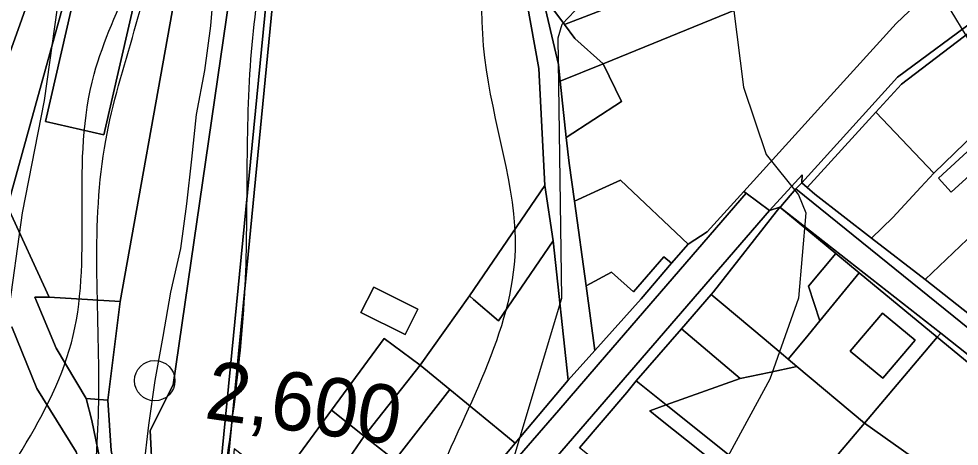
# Model space of a CAD drawing. Extents: x -510989 to -501240, y -1184665 to -1176089.
# Drawn here: x -504614 to -504404.6, y -1181891.9 to -1181796.8 of the extents above; entities that cross this region are included whole.
import ezdxf

# ---------------------------------------------------------------- set-up
doc = ezdxf.new("R2010")
doc.units = 0
for name, color, linetype in [('orna_puda', 7, 'Continuous'), ('ostatni_plocha_x_draha', 7, 'Continuous'), ('ostatni_plocha_x_jina_plocha', 7, 'Continuous'), ('ostatni_plocha_x_ostatni_komunikace', 7, 'Continuous'), ('ostatni_plocha_x_silnice', 7, 'Continuous'), ('ostatni_plocha_x_sportoviste_a_rekr_plocha', 7, 'Continuous'), ('STAV_zaplavove_uzemi', 7, 'Continuous'), ('trasovani_toku', 7, 'Continuous'), ('trvaly_travni_porost', 7, 'Continuous'), ('vodni_plocha_x_vodni_tok_v_koryt_prir_n_upr', 7, 'Continuous'), ('vrstevnice_01', 7, 'Continuous'), ('vrstevnice_02', 7, 'Continuous'), ('zahrada', 7, 'Continuous'), ('zastavena_plocha_a_nadvori', 7, 'Continuous')]:
    doc.layers.add(name, color=color, linetype=linetype)

msp = doc.modelspace()

# ---------------------------------------------------------------- linework, layer by layer
at = {"layer": 'orna_puda'}
for points in [[(-504414.88, -1181757.46), (-504408.01, -1181753.04), (-504408.49, -1181759.33), (-504461.57, -1181786.07), (-504492.48, -1181798.03), (-504495.3, -1181794.26), (-504462.77, -1181781.16)], [(-504408.49, -1181759.33), (-504408.6, -1181765.14), (-504409.02, -1181770.8), (-504452.45, -1181793.98), (-504483.9, -1181806.78), (-504490.23, -1181801.19), (-504492.48, -1181798.03), (-504461.57, -1181786.07)], [(-504409.02, -1181770.8), (-504409.55, -1181777.82), (-504410.3, -1181787.83), (-504411.57, -1181791.03), (-504418.7, -1181797.8), (-504433.32, -1181813.91), (-504452.61, -1181835.24), (-504460.77, -1181844.19), (-504465.01, -1181846.92), (-504480.07, -1181832.7), (-504484.94, -1181834.94), (-504489.48, -1181837.02), (-504490.3, -1181837.4), (-504491.47, -1181828.89), (-504492.13, -1181823.23), (-504479.85, -1181815.17), (-504483.9, -1181806.78), (-504452.45, -1181793.98)], [(-504601.21, -1181789.51), (-504608.1, -1181819.61), (-504595.09, -1181822.6), (-504587.84, -1181790.91), (-504579.33, -1181792.27), (-504591.44, -1181859.72), (-504607.28, -1181858.75), (-504616.56, -1181838.54), (-504602.86, -1181789.14)]]:
    msp.add_lwpolyline(points, close=True, dxfattribs=at)
at = {"layer": 'ostatni_plocha_x_draha'}
msp.add_lwpolyline([(-504559.69, -1181577.01), (-504563.46, -1181606.45), (-504568.09, -1181632.11), (-504572.54, -1181652.36), (-504583.35, -1181699.21), (-504598.88, -1181717.98), (-504613.11, -1181750.35), (-504600.36, -1181760.37), (-504623.71, -1181825.83)], dxfattribs=at)
at = {"layer": 'ostatni_plocha_x_jina_plocha'}
for points in [[(-504435.68, -1181864.05), (-504426.89, -1181853.33), (-504409.5, -1181867.66), (-504425.73, -1181886.8), (-504440.76, -1181874.19), (-504442.68, -1181872.58), (-504441.87, -1181871.59), (-504438.28, -1181867.22)], [(-504414.44, -1181868.34), (-504421.67, -1181862.29), (-504428.89, -1181870.75), (-504421.65, -1181876.77)]]:
    msp.add_lwpolyline(points, close=True, dxfattribs=at)
at = {"layer": 'ostatni_plocha_x_ostatni_komunikace'}
for points in [[(-504600.36, -1181760.37), (-504595.98, -1181764.15), (-504602.86, -1181789.14), (-504616.56, -1181838.54), (-504621.24, -1181830.11), (-504623.71, -1181825.83)], [(-504378.03, -1181790.75), (-504376.63, -1181792.85), (-504399.09, -1181797.34), (-504417.46, -1181811.33), (-504423.17, -1181817.58), (-504438.47, -1181834.34), (-504439.64, -1181833.29), (-504418.37, -1181809.77), (-504399.92, -1181796.1), (-504390.98, -1181792.6)], [(-504439.64, -1181833.29), (-504438.47, -1181834.34), (-504436.79, -1181835.84), (-504424.12, -1181845.64), (-504412.22, -1181854.84), (-504398.07, -1181865.97), (-504393.23, -1181869.77), (-504380.99, -1181879.4), (-504381.9, -1181879.89), (-504383.76, -1181880.87), (-504440.98, -1181834.62)], [(-504440.98, -1181834.62), (-504383.76, -1181880.87), (-504375.11, -1181892.01), (-504368.72, -1181899.52), (-504367.6, -1181900.81), (-504368.29, -1181901.55), (-504370.75, -1181904.38), (-504372.24, -1181906.1), (-504375.65, -1181902.46), (-504376.4, -1181901.66), (-504373.69, -1181898.38), (-504372.09, -1181896.16), (-504373.85, -1181894.73), (-504390.44, -1181881.26), (-504408.72, -1181866.74), (-504444.59, -1181838.74), (-504444.38, -1181838.53)], [(-504432.07, -1181849.06), (-504444.59, -1181838.74), (-504408.72, -1181866.74), (-504409.5, -1181867.66), (-504426.89, -1181853.33)], [(-504408.72, -1181866.74), (-504390.44, -1181881.26), (-504391.49, -1181882.5), (-504409.5, -1181867.66)]]:
    msp.add_lwpolyline(points, close=True, dxfattribs=at)
for points in [[(-504497.62, -1181790.8), (-504493.86, -1181806.93), (-504493.46, -1181810.66), (-504492.13, -1181823.23), (-504491.47, -1181828.89), (-504490.3, -1181837.4), (-504487.72, -1181856.22), (-504485.75, -1181870.62), (-504491.68, -1181877.25), (-504495.03, -1181846.19), (-504496.86, -1181833.89), (-504498.25, -1181807.81), (-504503.54, -1181778.13)], [(-504556.69, -1181785.16), (-504571.36, -1181935.41), (-504571.48, -1181938.01), (-504571.24, -1181940.5), (-504570.86, -1181943.16), (-504575.57, -1181938.14), (-504574.37, -1181937.85), (-504573.5, -1181936.88), (-504572.93, -1181935.45), (-504558.23, -1181785.32)], [(-504616.56, -1181838.54), (-504607.28, -1181858.75), (-504610.46, -1181858.76), (-504605.71, -1181870.11), (-504599.05, -1181881.31), (-504597.74, -1181886.23), (-504595.43, -1181897.31), (-504592.63, -1181918.84), (-504591.34, -1181923.1), (-504589.18, -1181926.04), (-504589.16, -1181926.26), (-504589.03, -1181931.12), (-504591.72, -1181929.92), (-504593.98, -1181927.44), (-504596.19, -1181922.97), (-504597.7, -1181914.03), (-504598.18, -1181902.27), (-504601.25, -1181893.17), (-504610.02, -1181879.09), (-504615.56, -1181865.33)], [(-504615.56, -1181865.33), (-504610.02, -1181879.09), (-504601.25, -1181893.17), (-504598.18, -1181902.27), (-504597.7, -1181914.03), (-504596.19, -1181922.97), (-504593.98, -1181927.44), (-504591.72, -1181929.92), (-504589.03, -1181931.12), (-504590.13, -1181945.75), (-504593.87, -1181962.96), (-504604.72, -1181979.62), (-504609.43, -1181984.65), (-504618.84, -1181992.12)]]:
    msp.add_lwpolyline(points, dxfattribs=at)
at = {"layer": 'ostatni_plocha_x_silnice'}
for points in [[(-504399.92, -1181796.1), (-504418.37, -1181809.77), (-504439.64, -1181833.29), (-504439.61, -1181831.53), (-504446.84, -1181839.46), (-504452.1, -1181835.62), (-504452.61, -1181835.24), (-504433.32, -1181813.91), (-504418.7, -1181797.8), (-504411.57, -1181791.03)], [(-504653, -1182075.65), (-504606.68, -1182018.06), (-504591.62, -1182004.13), (-504579.84, -1181990.95), (-504566.4, -1181974.9), (-504525.78, -1181920.73), (-504514.3, -1181907.49), (-504493.81, -1181883.88), (-504483.15, -1181871.62), (-504452.1, -1181835.62), (-504446.84, -1181839.46), (-504478.03, -1181875.53), (-504514.25, -1181917.46), (-504553.69, -1181963.07), (-504586.39, -1182000.87), (-504616.02, -1182035.26)], [(-504514.25, -1181917.46), (-504478.03, -1181875.53), (-504446.84, -1181839.46), (-504444.59, -1181838.74), (-504459.32, -1181857.56), (-504459.85, -1181858.17), (-504466.48, -1181865.8), (-504476.58, -1181877.4), (-504478.65, -1181879.99), (-504489.14, -1181892.32)]]:
    msp.add_lwpolyline(points, dxfattribs=at)
for points in [[(-504439.61, -1181831.53), (-504439.64, -1181833.29), (-504440.98, -1181834.62), (-504444.38, -1181838.53), (-504444.59, -1181838.74), (-504446.84, -1181839.46)], [(-504452.1, -1181835.62), (-504483.15, -1181871.62), (-504493.81, -1181883.88), (-504514.3, -1181907.49), (-504525.78, -1181920.73), (-504516.17, -1181906.5), (-504503.52, -1181891.27), (-504491.68, -1181877.25), (-504485.75, -1181870.62), (-504475.46, -1181859.11), (-504468.72, -1181851.19), (-504465.01, -1181846.92), (-504460.77, -1181844.19), (-504452.61, -1181835.24)]]:
    msp.add_lwpolyline(points, close=True, dxfattribs=at)
at = {"layer": 'ostatni_plocha_x_sportoviste_a_rekr_plocha'}
for points in [[(-504557.61, -1181770.25), (-504504.67, -1181769.75), (-504503.54, -1181778.13), (-504498.25, -1181807.81), (-504496.86, -1181833.89), (-504513.69, -1181858.48), (-504524.68, -1181873.87), (-504532.64, -1181867.95), (-504544.41, -1181883.93), (-504556.23, -1181900), (-504566.1, -1181892.48), (-504568.85, -1181921.36), (-504568.48, -1181933.82), (-504571.36, -1181935.41), (-504556.69, -1181785.16), (-504556.55, -1181779.74), (-504556.98, -1181774.61)], [(-504525.2, -1181861.42), (-504535, -1181856.49), (-504537.85, -1181862.15), (-504528.03, -1181867.05)]]:
    msp.add_lwpolyline(points, close=True, dxfattribs=at)
at = {"layer": 'STAV_zaplavove_uzemi'}
for points in [[(-502250.32, -1184002.61), (-502355.07, -1183875.41), (-502442.37, -1183790.61), (-502477.29, -1183700.82), (-502532.16, -1183578.61), (-502567.08, -1183448.91), (-502626.05, -1183402.34), (-502705.41, -1183380.59), (-502814.2, -1183349.87), (-502882.03, -1183297.39), (-502931.95, -1183237.24), (-503042.02, -1183107.97), (-503139.64, -1183018.94), (-503222.14, -1182957.59), (-503308.56, -1182839.96), (-503316.24, -1182784.92), (-503330.32, -1182756.77), (-503348.24, -1182719.65), (-503334.16, -1182651.82), (-503323.92, -1182595.5), (-503313.68, -1182526.39), (-503294.1, -1182480.5), (-503251.86, -1182396.03), (-503229.34, -1182314.37), (-503216.1, -1182227.15), (-503242.43, -1182174.5), (-503271.86, -1182129.59), (-503287.34, -1182081.58), (-503343.88, -1182028.1), (-503361.79, -1182008.91), (-503396.35, -1181952.59), (-503442.43, -1181933.39), (-503497.46, -1181888.6), (-503525.62, -1181860.44), (-503528.18, -1181837.4), (-503548.66, -1181767.01), (-503558.9, -1181729.89), (-503576.82, -1181682.53), (-503578.1, -1181621.1), (-503567.86, -1181572.46), (-503552.5, -1181536.63), (-503538.04, -1181458.36), (-503518.33, -1181411.9), (-503509.88, -1181341.51), (-503497.21, -1181207.63), (-503499.77, -1181097.56), (-503498.02, -1181031.35), (-503510.82, -1180970.85), (-503549.22, -1180952.23), (-503571.32, -1180940.6), (-503605.07, -1180937.11), (-503651.61, -1180939.44), (-503671.39, -1180917.33), (-503679.53, -1180892.89), (-503713.27, -1180871.95), (-503727.24, -1180859.15), (-503734.22, -1180833.55), (-503728.4, -1180799.81), (-503741.2, -1180770.72), (-503722.82, -1180725.17), (-503721.54, -1180703.41), (-503731.78, -1180697.01), (-503767.61, -1180699.57), (-503790.65, -1180697.01), (-503817.53, -1180697.01), (-503861.04, -1180686.77), (-503889.2, -1180675.25), (-503900.72, -1180668.85), (-503953.2, -1180679.09), (-503997.99, -1180697.01), (-504063.27, -1180722.61), (-504109.34, -1180749.49), (-504142.62, -1180776.36), (-504177.18, -1180796.84), (-504211.73, -1180817.32), (-504414.98, -1180961.5), (-504472.7, -1180998.11), (-504544.51, -1181068.5), (-504600.82, -1181143.12), (-504621.94, -1181196.62), (-504641.65, -1181267.01), (-504660.25, -1181350.62), (-504634.7, -1181398.32), (-504617.66, -1181447.72), (-504600.62, -1181492.01), (-504587, -1181548.23), (-504592.11, -1181628.29), (-504569.96, -1181682.81), (-504568.26, -1181664.07), (-504554.63, -1181621.48), (-504547.82, -1181597.63)], [(-504826.46, -1182247.73), (-504827.62, -1182204.68), (-504817.15, -1182165.12), (-504791.55, -1182113.93), (-504727.56, -1182034.81), (-504708.94, -1182017.35), (-504669.38, -1181991.76), (-504649.6, -1181961.5), (-504628.66, -1181917.29), (-504601.9, -1181867.26), (-504597.24, -1181809.08), (-504585.16, -1181766.79), (-504596.8, -1181741.4), (-504604.2, -1181726.59), (-504633.82, -1181658.9), (-504646.51, -1181600.72), (-504660.26, -1181556.29), (-504751.04, -1181459.08), (-504798.4, -1181384.84), (-504826.55, -1181347.73), (-504862.39, -1181315.73), (-504866.23, -1181265.81), (-504862.39, -1181205.66), (-504853.43, -1181164.7), (-504793.92, -1181116.47), (-504755.84, -1181064.64), (-504725.17, -1181018.1), (-504649.01, -1180947.23), (-504594, -1180900.69), (-504545.35, -1180879.53), (-504377.38, -1180832.83), (-504317.01, -1180808.36), (-504368.93, -1180802.59), (-504426.63, -1180826.63), (-504542.02, -1180859.32)], [(-504547.82, -1181597.63), (-504529.08, -1181677.7), (-504510.34, -1181762.87), (-504510.34, -1181805.46), (-504503.52, -1181848.05), (-504522.26, -1181902.56), (-504557.31, -1181989.81), (-504582.91, -1182010.28), (-504608.51, -1182029.48), (-504618.75, -1182071.72), (-504632.83, -1182096.04), (-504648.18, -1182115.24), (-504664.82, -1182122.91), (-504685.3, -1182130.59), (-504727.54, -1182144.67), (-504745.46, -1182181.79), (-504758.25, -1182222.75), (-504758.25, -1182257.3), (-504807.19, -1182292.7), (-504828.34, -1182288.47), (-504827.28, -1182244.04)], [(-504574.97, -1181692.93), (-504558.07, -1181754.88), (-504562.29, -1181804.15), (-504563.7, -1181856.24), (-504570.74, -1181913.97), (-504583.41, -1181961.83), (-504617.2, -1182002.66), (-504652.4, -1182051.94), (-504665.07, -1182080.1), (-504696.04, -1182099.81), (-504738.28, -1182108.25), (-504752.36, -1182122.33), (-504767.85, -1182144.86), (-504780.52, -1182142.04), (-504787.55, -1182173.02), (-504781.92, -1182218.07), (-504783.33, -1182247.63), (-504788.96, -1182265.94), (-504808.67, -1182277.2), (-504832.61, -1182281.42)], [(-504824.03, -1182251.79), (-504806.11, -1182251.79), (-504808.67, -1182227.48), (-504803.55, -1182203.16), (-504807.39, -1182181.4), (-504806.11, -1182154.52), (-504795.88, -1182126.36), (-504783.08, -1182119.97), (-504770.28, -1182113.56), (-504754.92, -1182091.81), (-504726.76, -1182079.01), (-504689.64, -1182070.05), (-504667.89, -1182041.89), (-504634.61, -1181997.1), (-504615.41, -1181959.98), (-504602.61, -1181927.98), (-504596.21, -1181880.63), (-504594.68, -1181823.86), (-504583.41, -1181774.59), (-504590.45, -1181740.8), (-504600.31, -1181726.72)]]:
    msp.add_spline(points, degree=3, dxfattribs=at)
at = {"layer": 'trasovani_toku'}
for p, q in [((-504570.49, -1181788.39), (-504571.33, -1181798.36)), ((-504571.33, -1181798.36), (-504572.69, -1181808.27)), ((-504572.69, -1181808.27), (-504574.52, -1181818.1)), ((-504574.52, -1181818.1), (-504575.6, -1181828.04)), ((-504575.6, -1181828.04), (-504576.65, -1181837.98)), ((-504576.65, -1181837.98), (-504578.04, -1181847.89)), ((-504578.04, -1181847.89), (-504580.23, -1181857.64)), ((-504580.23, -1181857.64), (-504581.96, -1181867.49)), ((-504581.96, -1181867.49), (-504583.76, -1181877.33)), ((-504583.76, -1181877.33), (-504585.16, -1181887.23)), ((-504585.16, -1181887.23), (-504586.31, -1181897.17))]:
    msp.add_line(p, q, dxfattribs=at)
msp.add_circle((-504583.76, -1181877.33), 4.5, dxfattribs=at)
at = {"layer": 'trvaly_travni_porost'}
msp.add_lwpolyline([(-504558.23, -1181785.32), (-504572.93, -1181935.45), (-504573.5, -1181936.88), (-504574.37, -1181937.85), (-504575.57, -1181938.14), (-504579.34, -1181932.22), (-504582.69, -1181929.6), (-504582.69, -1181929.38), (-504584.74, -1181888.46), (-504579.63, -1181878.26), (-504563.83, -1181769.35)], dxfattribs=at)
for points in [[(-504497.62, -1181790.8), (-504495.3, -1181794.26), (-504492.48, -1181798.03), (-504490.23, -1181801.19), (-504483.9, -1181806.78), (-504493.46, -1181810.66), (-504493.86, -1181806.93)], [(-504493.46, -1181810.66), (-504483.9, -1181806.78), (-504479.85, -1181815.17), (-504492.13, -1181823.23)], [(-504599.05, -1181881.31), (-504594.19, -1181881.71), (-504593.48, -1181892.87), (-504591.27, -1181903.25), (-504589.18, -1181926.04), (-504591.34, -1181923.1), (-504592.63, -1181918.84), (-504595.43, -1181897.31), (-504597.74, -1181886.23)]]:
    msp.add_lwpolyline(points, close=True, dxfattribs=at)
at = {"layer": 'vodni_plocha_x_vodni_tok_v_koryt_prir_n_upr'}
for points in [[(-504563.83, -1181769.35), (-504579.63, -1181878.26), (-504584.74, -1181888.46), (-504582.69, -1181929.38), (-504582.69, -1181929.6), (-504582.59, -1181935.14), (-504582.58, -1181935.62), (-504579.89, -1181961.1), (-504584.84, -1181968.96), (-504617.59, -1182000.69)], [(-504618.84, -1181992.12), (-504609.43, -1181984.65), (-504604.72, -1181979.62), (-504593.87, -1181962.96), (-504590.13, -1181945.75), (-504589.03, -1181931.12), (-504589.16, -1181926.26), (-504589.18, -1181926.04), (-504591.27, -1181903.25), (-504593.48, -1181892.87), (-504594.19, -1181881.71), (-504591.44, -1181859.72), (-504579.33, -1181792.27)]]:
    msp.add_lwpolyline(points, dxfattribs=at)
at = {"layer": 'vrstevnice_01'}
msp.add_lwpolyline([(-504456.41, -1181782), (-504452.69, -1181812), (-504447.59, -1181827), (-504440.41, -1181836), (-504438.81, -1181840), (-504440.41, -1181859), (-504446.81, -1181877), (-504470.69, -1181921), (-504474.81, -1181930), (-504477.81, -1181944), (-504481.69, -1181949), (-504482.19, -1181954), (-504468.41, -1181992), (-504464.81, -1182009), (-504465.91, -1182032), (-504464, -1182055)], dxfattribs=at)
at = {"layer": 'vrstevnice_02'}
for points in [[(-504614.19, -1181719), (-504613.81, -1181723), (-504604.59, -1181752), (-504603.09, -1181760), (-504602.81, -1181772), (-504604.91, -1181790), (-504608.41, -1181815), (-504613.31, -1181840), (-504616.5, -1181863)], [(-504577.31, -1182040), (-504561.31, -1182031), (-504548.5, -1182026), (-504529.91, -1182022), (-504521.5, -1182019), (-504518.19, -1182016), (-504516.31, -1182012), (-504514.69, -1182002), (-504514.91, -1181996), (-504519.59, -1181977), (-504522.31, -1181961), (-504521, -1181940), (-504516.91, -1181928), (-504513.91, -1181922), (-504499.09, -1181905), (-504498.19, -1181903), (-504503.91, -1181895), (-504493.09, -1181859), (-504493.91, -1181801), (-504493, -1181798), (-504490.19, -1181795)], [(-504406.5, -1181795), (-504399.81, -1181806)]]:
    msp.add_lwpolyline(points, dxfattribs=at)
at = {"layer": 'zahrada'}
for points in [[(-504389.7, -1181811.27), (-504396.39, -1181817.73), (-504410.28, -1181831.12), (-504423.17, -1181817.58), (-504417.46, -1181811.33), (-504399.09, -1181797.34)], [(-504496.86, -1181833.89), (-504495.03, -1181846.19), (-504507.21, -1181863.98), (-504512.78, -1181859.25), (-504513.69, -1181858.48)], [(-504468.72, -1181851.19), (-504475.46, -1181859.11), (-504485.75, -1181870.62), (-504487.72, -1181856.22), (-504482.05, -1181853.17), (-504477.17, -1181857.57), (-504470.38, -1181849.75)], [(-504426.89, -1181853.33), (-504435.68, -1181864.05), (-504438.18, -1181856.29), (-504432.07, -1181849.06)], [(-504466.48, -1181865.8), (-504453.38, -1181876.84), (-504469.86, -1181882.75), (-504476.58, -1181877.4)], [(-504524.68, -1181873.87), (-504537.09, -1181889.67), (-504544.41, -1181883.93), (-504532.64, -1181867.95)], [(-504524.68, -1181873.87), (-504518.04, -1181879.33), (-504530.29, -1181895), (-504537.09, -1181889.67)], [(-504440.76, -1181874.19), (-504425.73, -1181886.8), (-504431.49, -1181893.6), (-504441.48, -1181905.4), (-504456.25, -1181893.61), (-504469.86, -1181882.75), (-504453.38, -1181876.84), (-504446.94, -1181875.49)], [(-504544.41, -1181883.93), (-504537.09, -1181889.67), (-504548.57, -1181906.35), (-504556.23, -1181900)], [(-504425.73, -1181886.8), (-504406.55, -1181900.38), (-504413.39, -1181908.5), (-504425.07, -1181898.89), (-504431.49, -1181893.6)], [(-504530.29, -1181895), (-504541.54, -1181912.19), (-504548.57, -1181906.35), (-504537.09, -1181889.67)]]:
    msp.add_lwpolyline(points, close=True, dxfattribs=at)
at = {"layer": 'zastavena_plocha_a_nadvori'}
for points in [[(-504601.21, -1181789.51), (-504600.85, -1181787.94), (-504587.84, -1181790.91), (-504595.09, -1181822.6), (-504608.1, -1181819.61)], [(-504410.28, -1181831.12), (-504413.2, -1181834.28), (-504419.43, -1181841.04), (-504424.12, -1181845.64), (-504436.79, -1181835.84), (-504438.47, -1181834.34), (-504423.17, -1181817.58)], [(-504396.39, -1181817.73), (-504389.23, -1181830.01), (-504393.61, -1181834.12), (-504392.07, -1181835.76), (-504395.95, -1181839.4), (-504401.28, -1181844.45), (-504412.22, -1181854.84), (-504424.12, -1181845.64), (-504419.43, -1181841.04), (-504413.2, -1181834.28), (-504410.28, -1181831.12)], [(-504401.87, -1181825.49), (-504409.21, -1181832.24), (-504406.41, -1181835.35), (-504399.03, -1181828.59)], [(-504401.87, -1181825.49), (-504399.03, -1181828.59), (-504406.41, -1181835.35), (-504409.21, -1181832.24)], [(-504480.07, -1181832.7), (-504465.01, -1181846.92), (-504468.72, -1181851.19), (-504470.38, -1181849.75), (-504477.17, -1181857.57), (-504482.05, -1181853.17), (-504487.72, -1181856.22), (-504490.3, -1181837.4), (-504489.48, -1181837.02), (-504484.94, -1181834.94)], [(-504432.07, -1181849.06), (-504438.18, -1181856.29), (-504435.68, -1181864.05), (-504438.28, -1181867.22), (-504441.87, -1181871.59), (-504442.68, -1181872.58), (-504443.72, -1181871.67), (-504448.07, -1181868.01), (-504457.17, -1181860.35), (-504459.85, -1181858.17), (-504459.32, -1181857.56), (-504444.59, -1181838.74)], [(-504512.78, -1181859.25), (-504507.21, -1181863.98), (-504495.03, -1181846.19), (-504491.68, -1181877.25), (-504503.52, -1181891.27), (-504506.49, -1181888.83), (-504518.04, -1181879.33), (-504524.68, -1181873.87), (-504513.69, -1181858.48)], [(-504401.28, -1181844.45), (-504400.56, -1181845.26), (-504397.44, -1181848.77), (-504395.15, -1181851.35), (-504394.23, -1181852.38), (-504393.05, -1181851.33), (-504388.68, -1181847.48), (-504381.84, -1181855.07), (-504398.07, -1181865.97), (-504412.22, -1181854.84)], [(-504525.2, -1181861.42), (-504528.03, -1181867.05), (-504537.85, -1181862.15), (-504535, -1181856.49)], [(-504610.46, -1181858.76), (-504607.28, -1181858.75), (-504591.44, -1181859.72), (-504594.19, -1181881.71), (-504599.05, -1181881.31), (-504605.71, -1181870.11)], [(-504457.17, -1181860.35), (-504448.07, -1181868.01), (-504443.72, -1181871.67), (-504442.68, -1181872.58), (-504440.76, -1181874.19), (-504446.94, -1181875.49), (-504453.38, -1181876.84), (-504466.48, -1181865.8), (-504459.85, -1181858.17)], [(-504414.44, -1181868.34), (-504421.65, -1181876.77), (-504428.89, -1181870.75), (-504421.67, -1181862.29)], [(-504391.49, -1181882.5), (-504406.55, -1181900.38), (-504425.73, -1181886.8), (-504409.5, -1181867.66)], [(-504476.58, -1181877.4), (-504469.86, -1181882.75), (-504473.53, -1181884.07), (-504471.54, -1181885.66), (-504462.09, -1181893.2), (-504458.53, -1181896.04), (-504469.63, -1181907.85), (-504489.14, -1181892.32), (-504478.65, -1181879.99)], [(-504506.49, -1181888.83), (-504503.52, -1181891.27), (-504516.17, -1181906.5), (-504530.29, -1181895), (-504518.04, -1181879.33)], [(-504473.53, -1181884.07), (-504469.86, -1181882.75), (-504456.25, -1181893.61), (-504458.53, -1181896.04), (-504462.09, -1181893.2), (-504471.54, -1181885.66)]]:
    msp.add_lwpolyline(points, close=True, dxfattribs=at)

# ---------------------------------------------------------------- texts
at = {"layer": 'trasovani_toku'}
msp.add_text('2,600', height=13, rotation=351.9658, dxfattribs=at).set_placement((-504572.93, -1181885.65))

doc.saveas('drawing.dxf')
